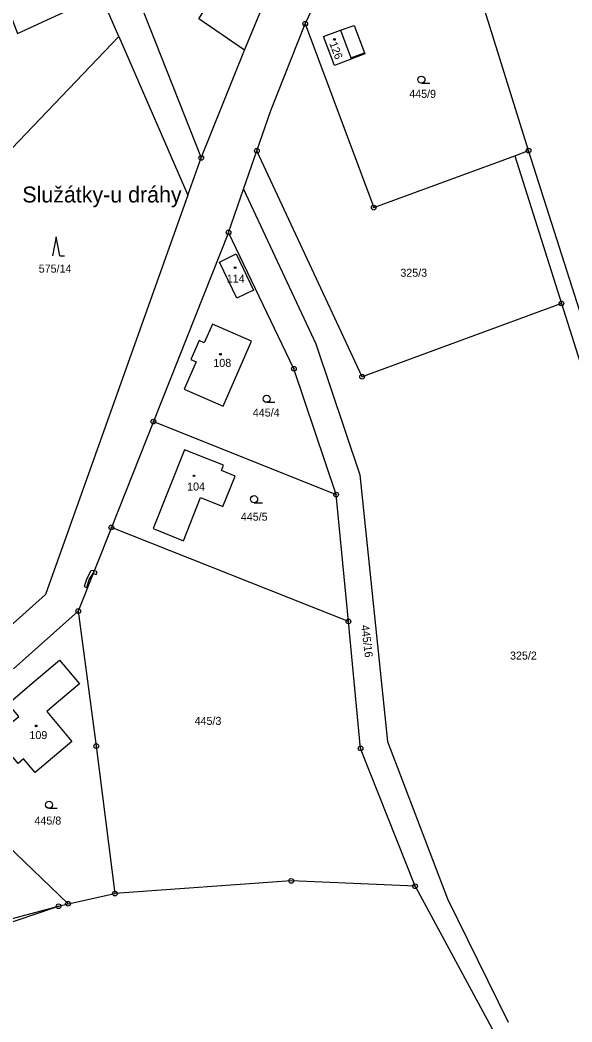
# Model space of a CAD drawing. Extents: x -680203 to -673936, y -1102717 to -1093650.
# Drawn here: x -677001.3 to -676883.9, y -1096503 to -1096290.1 of the extents above; entities that cross this region are included whole.
import ezdxf

# ---------------------------------------------------------------- set-up
doc = ezdxf.new("R2010")
doc.units = 0
for name, color, linetype in [('_Ideová část', 7, 'Continuous'), ('SOxx02xx_Koleje_param další_Popis10', 7, 'Continuous'), ('SOxx02xx_Staničení_Popis10', 7, 'Continuous'), ('SOxxxxxx_Koleje_hlavní_body_Popis10', 7, 'Continuous'), ('SOxxxxxx_Koleje_LN_parametry_Popis10', 7, 'Continuous'), ('SOxxxxxx_Koleje_param další_Popis10', 7, 'Continuous'), ('SOxxxxxx_Osa_bod_P', 7, 'Continuous'), ('SOxxxxxx_Staničení_Popis10', 7, 'Continuous'), ('x_prac', 7, 'Continuous')]:
    doc.layers.add(name, color=color, linetype=linetype)

msp = doc.modelspace()

# ---------------------------------------------------------------- linework, layer by layer
at = {"layer": '_Ideová část'}
msp.add_circle((-677321.69, -1096651.16), 1076.75, dxfattribs=at)
at = {"layer": 'SOxx02xx_Koleje_param další_Popis10'}
for centre, radius in [((-676940.64, -1096290.9), 0.5), ((-676940.64, -1096290.9), 0.0303), ((-676950.91, -1096317.89), 0.5), ((-676950.91, -1096317.89), 0.0303), ((-676893.17, -1096317.85), 0.5), ((-676893.17, -1096317.85), 0.0303), ((-676962.74, -1096319.41), 0.5), ((-676962.74, -1096319.41), 0.0303), ((-676926.08, -1096329.97), 0.5), ((-676926.08, -1096329.97), 0.0303), ((-676956.94, -1096335.23), 0.5), ((-676956.94, -1096335.23), 0.0303), ((-676886.18, -1096350.3), 0.5), ((-676886.18, -1096350.3), 0.0303), ((-676943.03, -1096364.18), 0.5), ((-676943.03, -1096364.18), 0.0303), ((-676928.54, -1096365.9), 0.5), ((-676928.54, -1096365.9), 0.0303), ((-676972.92, -1096375.42), 0.5), ((-676972.92, -1096375.42), 0.0303), ((-676934.07, -1096390.92), 0.5), ((-676934.07, -1096390.92), 0.0303), ((-676981.85, -1096397.89), 0.5), ((-676981.85, -1096397.89), 0.0303), ((-676988.89, -1096415.67), 0.5), ((-676988.89, -1096415.67), 0.0303), ((-676931.45, -1096417.87), 0.5), ((-676931.45, -1096417.87), 0.0303), ((-676985.07, -1096444.34), 0.5), ((-676985.07, -1096444.34), 0.0303), ((-676928.88, -1096444.84), 0.5), ((-676928.88, -1096444.84), 0.0303), ((-676943.62, -1096472.99), 0.5), ((-676943.62, -1096472.99), 0.0303), ((-676981.09, -1096475.67), 0.5), ((-676981.09, -1096475.67), 0.0303), ((-676917.28, -1096474.12), 0.5), ((-676917.28, -1096474.12), 0.0303), ((-676991.06, -1096477.85), 0.5), ((-676993.07, -1096478.38), 0.5), ((-676993.07, -1096478.38), 0.0303), ((-676991.06, -1096477.85), 0.0303)]:
    msp.add_circle(centre, radius, dxfattribs=at)
at = {"layer": 'SOxxxxxx_Koleje_hlavní_body_Popis10'}
for p, q in [((-676915.93, -1096303.52), (-676914.18, -1096303.52)), ((-676993.58, -1096336.18), (-676994.33, -1096340.18)), ((-676992.83, -1096340.18), (-676993.58, -1096336.18)), ((-676992.83, -1096340.18), (-676991.83, -1096340.18)), ((-676948.83, -1096371.32), (-676947.08, -1096371.32)), ((-676951.5, -1096392.65), (-676949.75, -1096392.65)), ((-676995.09, -1096457.57), (-676993.34, -1096457.57))]:
    msp.add_line(p, q, dxfattribs=at)
for centre in [(-676915.93, -1096302.77), (-676948.83, -1096370.57), (-676951.5, -1096391.9), (-676995.09, -1096456.82)]:
    msp.add_circle(centre, 0.75, dxfattribs=at)
at = {"layer": 'SOxxxxxx_Koleje_LN_parametry_Popis10'}
for points in [[(-676987.05, -1096410.66), (-676986.53, -1096408.97), (-676985.73, -1096407.68), (-676985.49, -1096407.08), (-676986.23, -1096407.13), (-676987.09, -1096408.73), (-676987.63, -1096410.48)], [(-676985.49, -1096407.08), (-676985.73, -1096407.68), (-676985.1, -1096407.87), (-676984.89, -1096407.31)]]:
    msp.add_lwpolyline(points, close=True, dxfattribs=at)
at = {"layer": 'SOxxxxxx_Koleje_param další_Popis10'}
for centre in [(-676934.42, -1096294.24), (-676955.53, -1096342.73), (-676958.66, -1096361.1), (-676964.29, -1096386.94), (-676997.84, -1096440.06)]:
    msp.add_circle(centre, 0.175, dxfattribs=at)
at = {"layer": 'SOxxxxxx_Staničení_Popis10'}
for p, q in [((-676933.17, -1096292.29), (-676930.95, -1096298.13)), ((-676930.95, -1096298.13), (-676928.04, -1096297.08))]:
    msp.add_line(p, q, dxfattribs=at)
at = {"layer": 'x_prac'}
for p, q in [((-676980.27, -1096293.61), (-676984.11, -1096284.76)), ((-677015.48, -1096330.39), (-676980.27, -1096293.61)), ((-676980.27, -1096293.61), (-676965.58, -1096327.35)), ((-676962.74, -1096319.41), (-676953.54, -1096296.49)), ((-676953.74, -1096326.03), (-676950.91, -1096317.89)), ((-676896.11, -1096318.93), (-676893.17, -1096317.85)), ((-676965.58, -1096327.35), (-676962.74, -1096319.41)), ((-676896.11, -1096318.93), (-676886.18, -1096350.3)), ((-676956.94, -1096335.23), (-676953.74, -1096326.03)), ((-676956.94, -1096335.23), (-676972.92, -1096375.42)), ((-676972.92, -1096375.42), (-676981.85, -1096397.89)), ((-676972.92, -1096375.42), (-676934.07, -1096390.92)), ((-676931.45, -1096417.87), (-676934.07, -1096390.92)), ((-676981.85, -1096397.89), (-676988.89, -1096415.67)), ((-676931.45, -1096417.87), (-676981.85, -1096397.89)), ((-676988.89, -1096415.67), (-677002.67, -1096427.92)), ((-677021.21, -1096449.08), (-676991.06, -1096477.85)), ((-676991.06, -1096477.85), (-676981.09, -1096475.67)), ((-676917.28, -1096474.12), (-676895.94, -1096513.52)), ((-677140.54, -1096527.48), (-676993.07, -1096478.38)), ((-677057.65, -1096495.31), (-676993.07, -1096478.38)), ((-676993.07, -1096478.38), (-676991.06, -1096477.85))]:
    msp.add_line(p, q, dxfattribs=at)
for points in [[(-677017.84, -1096250.87), (-677001.78, -1096293), (-676984.11, -1096284.76)], [(-676940.64, -1096290.9), (-676937.56, -1096284.32), (-676921.21, -1096262.32), (-676915.42, -1096254.66)], [(-676893.17, -1096317.85), (-676903.16, -1096285.77), (-676915.42, -1096254.66)], [(-676953.54, -1096296.49), (-676963.28, -1096289.83), (-676958.34, -1096282.02), (-676965.72, -1096276.88), (-676975.38, -1096265.53), (-676977.85, -1096266.23)], [(-676981.85, -1096272.3), (-676977.94, -1096281.41), (-676974.93, -1096288.6), (-676962.74, -1096319.41)], [(-676953.54, -1096296.49), (-676946.74, -1096280.09), (-676944.55, -1096277.81)], [(-676950.91, -1096317.89), (-676947.94, -1096309.33), (-676940.64, -1096290.9)], [(-676940.64, -1096290.9), (-676926.08, -1096329.97), (-676896.11, -1096318.93)], [(-676933.17, -1096292.29), (-676930.2, -1096291.24), (-676928.04, -1096297.08), (-676927.93, -1096297.32), (-676934.43, -1096299.76), (-676936.77, -1096293.64), (-676933.17, -1096292.29)], [(-676886.18, -1096350.3), (-676928.54, -1096365.9), (-676950.91, -1096317.89)], [(-676824.04, -1096516.51), (-676862.1, -1096415.13), (-676893.17, -1096317.85)], [(-676953.74, -1096326.03), (-676938.41, -1096358.92), (-676929.04, -1096386.72), (-676923.14, -1096443.35), (-676910.42, -1096476.81), (-676897.47, -1096503.03)], [(-676965.58, -1096327.35), (-676995.81, -1096412.15), (-677008.98, -1096423.85)], [(-676934.07, -1096390.92), (-676943.03, -1096364.18), (-676956.94, -1096335.23)], [(-676958.89, -1096341.53), (-676955.3, -1096339.81), (-676951.6, -1096347.48), (-676955.18, -1096349.19), (-676958.89, -1096341.53)], [(-676886.18, -1096350.3), (-676864.83, -1096417.75), (-676826.81, -1096516.33)], [(-676960.37, -1096354.71), (-676962.09, -1096358.67), (-676963.17, -1096358.2), (-676964.93, -1096362.24), (-676963.85, -1096362.71), (-676966.39, -1096368.55), (-676958.05, -1096372.15), (-676952.04, -1096358.33), (-676960.37, -1096354.71)], [(-676955.54, -1096386.99), (-676958.43, -1096385.81), (-676958.04, -1096384.69), (-676966.27, -1096381.4), (-676972.95, -1096398.16), (-676966.52, -1096400.73), (-676962.93, -1096391.54), (-676958.13, -1096393.42), (-676955.54, -1096386.99)], [(-676988.89, -1096415.67), (-676985.07, -1096444.34), (-676981.09, -1096475.67)], [(-676917.28, -1096474.12), (-676928.88, -1096444.84), (-676931.45, -1096417.87)], [(-676998.07, -1096449.96), (-677000.5, -1096447.07), (-677001.63, -1096448.02), (-677004.05, -1096445.14), (-677002.91, -1096444.18), (-677005.35, -1096441.28), (-677001.53, -1096438.06), (-677003.81, -1096435.35), (-676998.65, -1096431), (-676992.84, -1096426.13), (-676988.63, -1096431.13), (-676994.44, -1096436.01), (-676995.58, -1096436.97), (-676990.22, -1096443.35), (-676998.07, -1096449.96)], [(-676917.28, -1096474.12), (-676943.62, -1096472.99), (-676981.09, -1096475.67)]]:
    msp.add_lwpolyline(points, dxfattribs=at)

# ---------------------------------------------------------------- texts
at = {"layer": 'SOxx02xx_Staničení_Popis10'}
msp.add_text('Služátky-u dráhy', height=3.4, dxfattribs=at).set_placement((-677000.77, -1096328.87))
at = {"layer": 'SOxxxxxx_Osa_bod_P'}
for s, rotation, p in [('126', 291, (-676935.54, -1096295.1)), ('445/16', 277, (-676928.76, -1096418.71))]:
    msp.add_text(s, height=1.7, rotation=rotation, dxfattribs=at).set_placement(p)
for s, p in [('445/9', (-676918.52, -1096306.64)), ('575/14', (-676997.28, -1096343.77)), ('325/3', (-676920.41, -1096344.65)), ('114', (-676957.3, -1096345.88)), ('108', (-676960.16, -1096363.79)), ('445/4', (-676951.77, -1096374.35)), ('104', (-676965.74, -1096390.07)), ('445/5', (-676954.32, -1096396.47)), ('325/2', (-676897.09, -1096425.97)), ('445/3', (-676964.15, -1096439.84)), ('109', (-676999.26, -1096442.86)), ('445/8', (-676998.19, -1096461.02))]:
    msp.add_text(s, height=1.7, dxfattribs=at).set_placement(p)

doc.saveas('drawing.dxf')
